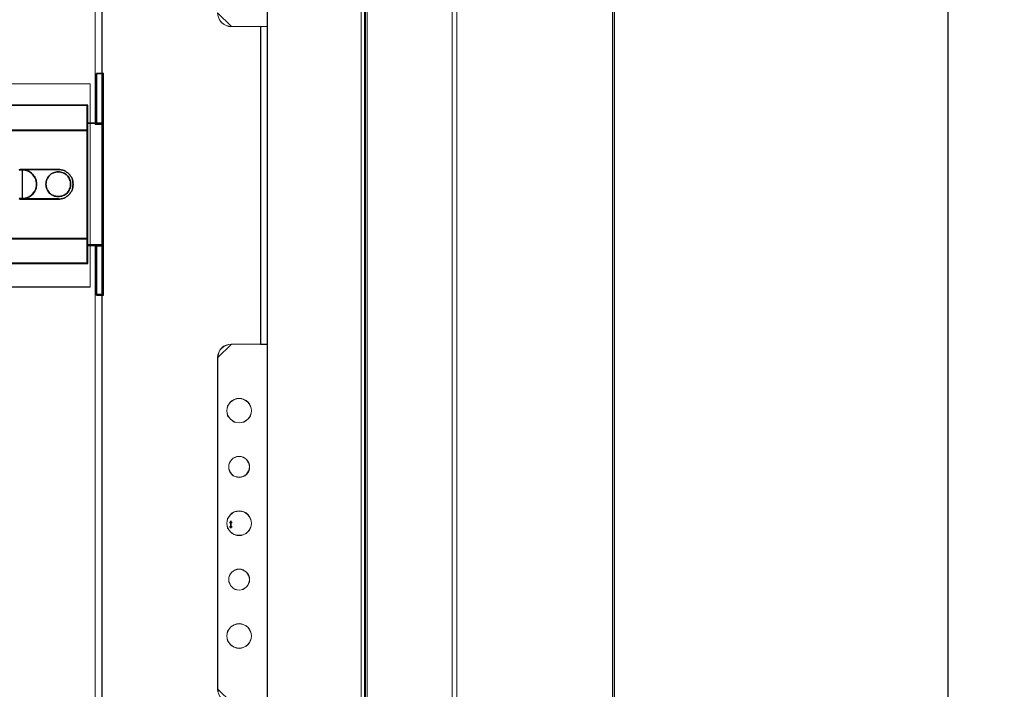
# Model space of a CAD drawing. Header units: millimetres. Extents: x -1290 to 1795, y -4192 to -1311.
# Tile 774 of 1056: x 1521 to 1565, y -2649 to -2619. Entities that reach past the tile are written whole.
import ezdxf

# ---------------------------------------------------------------- set-up
doc = ezdxf.new("R2010")
doc.units = ezdxf.units.MM
doc.layers.add('$EL_istn', color=7, linetype='Continuous', lineweight=15)
doc.layers.add('Aparatura', color=7, linetype='Continuous', lineweight=13)
doc.layers.add('30', color=7, linetype='Continuous')
doc.layers.add('51', color=7, linetype='Continuous')
doc.styles.get("Standard").update_dxf_attribs({"font": 'ARIALN.TTF', "width": 0.8})
doc.dimstyles.new('100', dxfattribs={"dimtxt": 15, "dimasz": 10, "dimexe": 1.25, "dimexo": 0.625, "dimtad": 1, "dimdec": 0, "dimtxsty": 'Standard', "dimblk": 'OBLIQUE', "dimcen": 2.5, "dimadec": 0, "dimazin": 0, "dimtfac": 1, "dimtdec": 0, "dimtmove": 0, "dimatfit": 3, "dimldrblk": 'NONE', "dimfxl": 1, "dimarcsym": 0})

# ---------------------------------------------------------------- blocks, each defined once
blk = doc.blocks.new('*U356')
at = {"layer": '51', "color": 254}
for points in [[(580.286061, -649.387551), (580.84643, -649.387551), (580.286061, -649.387551)], [(580.56356, -648.987186), (580.56356, -649.793302), (580.56356, -648.987186)]]:
    blk.add_lwpolyline(points, close=True, dxfattribs=at)
blk = doc.blocks.new('*U357')
at = {"layer": '30', "color": 7}
for points in [[(550.756595, -560.964328), (550.756595, -549.8726), (550.756595, -560.964328)], [(550.756595, -560.964328), (550.756595, -549.8726), (550.756595, -560.964328)], [(550.756595, -560.964328), (552.351766, -560.964328), (552.351766, -549.8726), (550.756595, -549.8726), (550.756595, -560.964328)], [(550.799562, -560.921239), (552.308799, -560.921239), (552.308799, -549.915689), (550.799562, -549.915689), (550.799562, -560.921239)], [(552.264041, -560.964328), (552.264041, -549.8726), (552.264041, -560.964328)], [(552.264041, -560.964328), (552.264041, -549.8726), (552.264041, -560.964328)], [(117.158256, -556.89784), (548.842747, -556.89784), (117.158256, -556.89784)], [(548.842747, -556.89784), (117.158256, -556.89784), (117.158256, -559.462541), (117.158256, -560.940033), (117.158256, -562.501155), (548.842747, -562.501155), (548.842747, -560.940033), (548.842747, -559.462541), (548.842747, -556.89784)], [(548.755022, -556.89784), (548.755022, -559.510087), (548.755022, -556.89784)], [(548.755022, -562.501155), (548.755022, -559.42391), (548.755022, -562.501155)], [(552.351766, -560.878151), (548.755022, -560.878151), (552.351766, -560.878151)], [(548.755022, -563.934054), (548.755022, -584.99501), (548.755022, -586.509197), (548.755022, -587.968322), (550.80629, -587.968322), (552.351766, -587.968322), (552.351766, -560.878151), (550.80629, -560.878151), (548.755022, -560.878151), (548.755022, -562.419868), (548.755022, -563.934054)], [(548.79799, -563.967422), (548.79799, -584.96138), (548.79799, -586.47075), (548.79799, -587.925233), (550.800248, -587.925233), (552.308799, -587.925233), (552.308799, -560.921239), (550.800248, -560.921239), (548.79799, -560.921239), (548.79799, -562.458052), (548.79799, -563.967422)], [(552.264041, -560.878151), (552.264041, -587.968322), (552.264041, -560.878151)], [(117.158256, -562.414978), (548.842747, -562.414978), (117.158256, -562.414978)], [(548.842747, -562.414978), (117.158256, -562.414978), (117.158256, -563.929666), (117.158256, -584.997598), (117.158256, -586.512286), (548.842747, -586.512286), (548.842747, -584.997598), (548.842747, -563.929666), (548.842747, -562.414978)], [(548.755022, -564.011052), (548.755022, -562.414978), (548.755022, -564.011052)], [(548.755022, -563.92308), (548.755022, -585.004184), (548.755022, -563.92308)], [(534.27853, -571.167353), (542.343902, -571.167353), (534.27853, -571.167353)], [(545.05802, -574.422339), (545.030166, -574.143508), (545.002311, -573.864678), (544.918748, -573.613731), (544.835185, -573.362784), (544.723767, -573.111836), (544.584495, -572.888772), (544.417369, -572.665708), (544.250242, -572.470527), (544.055262, -572.303229), (543.832426, -572.135931), (543.609591, -571.996516), (543.386756, -571.884983), (543.136066, -571.801334), (542.857522, -571.745568), (542.606833, -571.689802), (542.300434, -571.689802), (542.02189, -571.689802), (541.771201, -571.745568), (541.492657, -571.801334), (541.241967, -571.884983), (541.019132, -571.996516), (540.768442, -572.135931), (540.573461, -572.303229), (540.37848, -572.470527), (540.211354, -572.665708), (540.044228, -572.888772), (539.904956, -573.111836), (539.793538, -573.362784), (539.68212, -573.613731), (539.626412, -573.864678), (539.598557, -574.143508), (539.570703, -574.422339), (539.598557, -574.701169), (539.626412, -574.979999), (539.68212, -575.230946), (539.793538, -575.481893), (539.904956, -575.732841), (540.044228, -575.955905), (540.211354, -576.178969), (540.37848, -576.37415), (540.573461, -576.541448), (540.768442, -576.708747), (541.019132, -576.848162), (541.241967, -576.959694), (541.492657, -577.043343), (541.771201, -577.099109), (542.02189, -577.154875), (542.300434, -577.154875), (542.606833, -577.154875), (542.857522, -577.099109), (543.136066, -577.043343), (543.386756, -576.959694), (543.609591, -576.848162), (543.832426, -576.708747), (544.055262, -576.541448), (544.250242, -576.37415), (544.417369, -576.178969), (544.584495, -575.955905), (544.723767, -575.732841), (544.835185, -575.481893), (544.918748, -575.230946), (545.002311, -574.979999), (545.030166, -574.701169), (545.05802, -574.422339)], [(539.570703, -574.422339), (539.598557, -574.143508), (539.626412, -573.864678), (539.68212, -573.613731), (539.793538, -573.362784), (539.904956, -573.111836), (540.044228, -572.888772), (540.211354, -572.665708), (540.37848, -572.470527), (540.573461, -572.303229), (540.768442, -572.135931), (541.019132, -571.996516), (541.241967, -571.884983), (541.492657, -571.801334), (541.771201, -571.745568), (542.02189, -571.689802), (542.300434, -571.689802), (542.606833, -571.689802), (542.857522, -571.745568), (543.136066, -571.801334), (543.386756, -571.884983), (543.609591, -571.996516), (543.832426, -572.135931), (544.055262, -572.303229), (544.250242, -572.470527), (544.417369, -572.665708), (544.584495, -572.888772), (544.723767, -573.111836), (544.835185, -573.362784), (544.918748, -573.613731), (545.002311, -573.864678), (545.030166, -574.143508), (545.05802, -574.422339), (545.030166, -574.701169), (545.002311, -574.979999), (544.918748, -575.230946), (544.835185, -575.481893), (544.723767, -575.732841), (544.584495, -575.955905), (544.417369, -576.178969), (544.250242, -576.37415), (544.055262, -576.541448), (543.832426, -576.708747), (543.609591, -576.848162), (543.386756, -576.959694), (543.136066, -577.043343), (542.857522, -577.099109), (542.606833, -577.154875), (542.300434, -577.154875), (542.02189, -577.154875), (541.771201, -577.099109), (541.492657, -577.043343), (541.241967, -576.959694), (541.019132, -576.848162), (540.768442, -576.708747), (540.573461, -576.541448), (540.37848, -576.37415), (540.211354, -576.178969), (540.044228, -575.955905), (539.904956, -575.732841), (539.793538, -575.481893), (539.68212, -575.230946), (539.626412, -574.979999), (539.598557, -574.701169), (539.570703, -574.422339)], [(542.343902, -577.671938), (534.27853, -577.671938), (542.343902, -577.671938)], [(548.755022, -586.512286), (548.755022, -584.916212), (548.755022, -586.512286)], [(117.158256, -586.426108), (548.842747, -586.426108), (117.158256, -586.426108)], [(548.842747, -586.426108), (117.158256, -586.426108), (117.158256, -587.903375), (117.158256, -589.46426), (117.158256, -592.000698), (548.842747, -592.000698), (548.842747, -589.46426), (548.842747, -587.903375), (548.842747, -586.426108)], [(548.79978, -586.469197), (117.201224, -586.469197), (117.201224, -587.923626), (117.201224, -589.460382), (117.201224, -591.957609), (548.79978, -591.957609), (548.79978, -589.460382), (548.79978, -587.923626), (548.79978, -586.469197)], [(548.755022, -589.505149), (548.755022, -586.426108), (548.755022, -589.505149)], [(548.755022, -587.880349), (552.351766, -587.880349), (548.755022, -587.880349)], [(548.755022, -589.417176), (548.755022, -592.000698), (548.755022, -589.417176)], [(550.756595, -587.880349), (550.756595, -598.972077), (550.756595, -587.880349)], [(552.351766, -587.880349), (550.756595, -587.880349), (550.756595, -598.972077), (552.351766, -598.972077), (552.351766, -587.880349)], [(552.308799, -587.923438), (550.799562, -587.923438), (550.799562, -598.928988), (552.308799, -598.928988), (552.308799, -587.923438)], [(552.264041, -587.880349), (552.264041, -598.972077), (552.264041, -587.880349)], [(552.264041, -587.880349), (552.264041, -598.972077), (552.264041, -587.880349)], [(117.158256, -591.914521), (548.842747, -591.914521), (117.158256, -591.914521)]]:
    blk.add_lwpolyline(points, close=True, dxfattribs=at)
at = {"layer": '30', "color": 59}
for points in [[(552.351766, -549.8726), (550.756595, -549.8726), (552.351766, -549.8726)], [(548.79978, -556.940929), (117.201224, -556.940929), (117.201224, -559.466186), (117.201224, -560.920954), (117.201224, -562.458067), (548.79978, -562.458067), (548.79978, -560.920954), (548.79978, -559.466186), (548.79978, -556.940929)], [(550.756595, -598.884104), (552.351766, -598.884104), (550.756595, -598.884104)]]:
    blk.add_lwpolyline(points, close=True, dxfattribs=at)
at = {"layer": '30', "color": 7}
for points in [[(533.718838, -577.676461), (533.915878, -577.732094), (534.141066, -577.732094), (534.366255, -577.759911), (534.366255, -571.167353), (534.366255, -571.167353), (534.141066, -571.167353), (533.915878, -571.19517), (533.718838, -571.222986)], [(533.664157, -571.222986), (533.85721, -571.19517), (534.077842, -571.167353), (534.298474, -571.167353), (542.323958, -571.167353), (542.682485, -571.167353), (542.985853, -571.222986), (543.316801, -571.306436), (543.62017, -571.417703), (543.89596, -571.556787), (544.17175, -571.723687), (544.41996, -571.918404), (544.640592, -572.113121), (544.861224, -572.363471), (545.054277, -572.613821), (545.219751, -572.891988), (545.357646, -573.170155), (545.467962, -573.476139), (545.52312, -573.782123), (545.578278, -574.115923), (545.605857, -574.449724), (545.578278, -574.783524), (545.52312, -575.117324), (545.467962, -575.423308), (545.357646, -575.729292), (545.219751, -576.035275), (545.054277, -576.285626), (544.861224, -576.563793), (544.640592, -576.786326), (544.41996, -577.00886), (544.17175, -577.17576), (543.89596, -577.34266), (543.62017, -577.481744), (543.316801, -577.593011), (542.985853, -577.676461), (542.682485, -577.732094), (542.323958, -577.759911), (534.298474, -577.759911), (534.298474, -577.759911), (534.077842, -577.732094), (533.85721, -577.732094), (533.664157, -577.676461)], [(533.664157, -577.676461), (533.85721, -577.732094), (534.077842, -577.732094), (534.298474, -577.759911), (542.323958, -577.759911), (542.682485, -577.732094), (542.985853, -577.676461), (543.316801, -577.593011), (543.62017, -577.481744), (543.89596, -577.34266), (544.17175, -577.17576), (544.41996, -577.00886), (544.640592, -576.786326), (544.861224, -576.563793), (545.054277, -576.285626), (545.219751, -576.035275), (545.357646, -575.729292), (545.467962, -575.423308), (545.52312, -575.117324), (545.578278, -574.783524), (545.605857, -574.449724), (545.578278, -574.115923), (545.52312, -573.782123), (545.467962, -573.476139), (545.357646, -573.170155), (545.219751, -572.891988), (545.054277, -572.613821), (544.861224, -572.363471), (544.640592, -572.113121), (544.41996, -571.918404), (544.17175, -571.723687), (543.89596, -571.556787), (543.62017, -571.417703), (543.316801, -571.306436), (542.985853, -571.222986), (542.682485, -571.167353), (542.323958, -571.167353), (534.298474, -571.167353), (534.298474, -571.167353), (534.077842, -571.167353), (533.85721, -571.19517), (533.664157, -571.222986)], [(533.683071, -577.538207), (533.988833, -577.593848), (534.322392, -577.621668), (534.655952, -577.593848), (534.961714, -577.538207), (535.267477, -577.482567), (535.573239, -577.371286), (535.851205, -577.232185), (536.101375, -577.065263), (536.351544, -576.898342), (536.573917, -576.675779), (536.768493, -576.453217), (536.963069, -576.202835), (537.129849, -575.952453), (537.268832, -575.67425), (537.380018, -575.368227), (537.435611, -575.062205), (537.491204, -574.756182), (537.519001, -574.422339), (537.519001, -574.422339), (537.491204, -574.088496), (537.435611, -573.782473), (537.380018, -573.47645), (537.268832, -573.170427), (537.129849, -572.892224), (536.963069, -572.641842), (536.768493, -572.39146), (536.573917, -572.168898), (536.351544, -571.946336), (536.101375, -571.779414), (535.851205, -571.612493), (535.573239, -571.473391), (535.267477, -571.36211), (534.961714, -571.30647), (534.655952, -571.250829), (534.322392, -571.223009), (533.988833, -571.250829), (533.683071, -571.30647)], [(533.683071, -577.538207), (533.988833, -577.593848), (534.322392, -577.621668), (534.655952, -577.593848), (534.961714, -577.538207), (535.267477, -577.482567), (535.573239, -577.371286), (535.851205, -577.232185), (536.101375, -577.065263), (536.351544, -576.898342), (536.573917, -576.675779), (536.768493, -576.453217), (536.963069, -576.202835), (537.129849, -575.952453), (537.268832, -575.67425), (537.380018, -575.368227), (537.435611, -575.062205), (537.491204, -574.756182), (537.519001, -574.422339), (537.491204, -574.088496), (537.435611, -573.782473), (537.380018, -573.47645), (537.268832, -573.170427), (537.129849, -572.892224), (536.963069, -572.641842), (536.768493, -572.39146), (536.573917, -572.168898), (536.351544, -571.946336), (536.101375, -571.779414), (535.851205, -571.612493), (535.573239, -571.473391), (535.267477, -571.36211), (534.961714, -571.30647), (534.655952, -571.250829), (534.322392, -571.223009), (534.322392, -571.223009), (533.988833, -571.250829), (533.683071, -571.30647)], [(533.683071, -571.30647), (533.988833, -571.250829), (534.322392, -571.223009), (534.322392, -571.223009), (534.655952, -571.250829), (534.961714, -571.30647), (535.267477, -571.36211), (535.573239, -571.473391), (535.851205, -571.612493), (536.101375, -571.779414), (536.351544, -571.946336), (536.573917, -572.168898), (536.768493, -572.39146), (536.963069, -572.641842), (537.129849, -572.892224), (537.268832, -573.170427), (537.380018, -573.47645), (537.435611, -573.782473), (537.491204, -574.088496), (537.519001, -574.422339), (537.491204, -574.756182), (537.435611, -575.062205), (537.380018, -575.368227), (537.268832, -575.67425), (537.129849, -575.952453), (536.963069, -576.202835), (536.768493, -576.453217), (536.573917, -576.675779), (536.351544, -576.898342), (536.101375, -577.065263), (535.851205, -577.232185), (535.573239, -577.371286), (535.267477, -577.482567), (534.961714, -577.538207), (534.655952, -577.593848), (534.322392, -577.621668), (533.988833, -577.593848), (533.683071, -577.538207)], [(533.691664, -577.496243), (533.993317, -577.551134), (534.322392, -577.57858), (534.651468, -577.551134), (534.953121, -577.496243), (535.254773, -577.441352), (535.556426, -577.331569), (535.830655, -577.194342), (536.077462, -577.029668), (536.324269, -576.864995), (536.543653, -576.64543), (536.735613, -576.425866), (536.927574, -576.178855), (537.092112, -575.931845), (537.229227, -575.657389), (537.338919, -575.355488), (537.393764, -575.053587), (537.44861, -574.751685), (537.476033, -574.422339), (537.44861, -574.092992), (537.393764, -573.79109), (537.338919, -573.489189), (537.229227, -573.187288), (537.092112, -572.912832), (536.927574, -572.665822), (536.735613, -572.418812), (536.543653, -572.199247), (536.324269, -571.979683), (536.077462, -571.815009), (535.830655, -571.650336), (535.556426, -571.513108), (535.254773, -571.403325), (534.953121, -571.348434), (534.651468, -571.293543), (534.322392, -571.266098), (534.322392, -571.266098), (533.993317, -571.293543), (533.691664, -571.348434)]]:
    blk.add_lwpolyline(points, dxfattribs=at)
blk = doc.blocks.new('*U369')
at = {"layer": '51', "color": 254}
for points in [[(580.286061, -650.312161), (580.84643, -650.312161), (580.286061, -650.312161)], [(580.56356, -649.848958), (580.56356, -650.655075), (580.56356, -649.848958)]]:
    blk.add_lwpolyline(points, close=True, dxfattribs=at)
blk = doc.blocks.new('_Oblique')
at = {"color": 0, "linetype": 'ByBlock', "lineweight": -2}
blk.add_line((-0.5, -0.5), (0.5, 0.5), dxfattribs=at)
blk = doc.blocks.new('*D371')
at = {"layer": '$EL_istn', "color": 0, "linetype": 'Continuous', "lineweight": -2, "ltscale": 0.1}
for p, q in [((1539.231, -2500.055), (1563.455, -2500.055)), ((1562.205, -2500.055), (1562.205, -2692.454)), ((1540.632, -2692.454), (1563.455, -2692.454))]:
    blk.add_line(p, q, dxfattribs=at)
at = {"layer": 'Defpoints', "color": 0}
for p in [(1538.606, -2500.055), (1540.007, -2692.454), (1562.205, -2692.454)]:
    blk.add_point(p, dxfattribs=at)
at = {"layer": '$EL_istn', "color": 0, "linetype": 'ByBlock', "lineweight": -2, "xscale": 5, "yscale": 5, "zscale": 5}
for p, rotation in [((1562.205, -2500.055), 90), ((1562.205, -2692.454), 270)]:
    blk.add_blockref('_Oblique', p, dxfattribs=dict(at, rotation=rotation))
at = {"layer": '$EL_istn', "color": 0, "lineweight": 5, "insert": (1557.496, -2596.254), "char_height": 8, "attachment_point": 5, "rotation": 90}
blk.add_mtext('962', dxfattribs=at)
blk = doc.blocks.new('_None')

msp = doc.modelspace()

# ---------------------------------------------------------------- linework, layer by layer
at = {"layer": 'Aparatura', "color": 7, "lineweight": 13}
for points in [[(1414.284, -2691.042), (1414.284, -2678.186), (1414.548, -2678.186), (1414.548, -2678.186), (1414.548, -2514.25), (1414.284, -2514.25), (1414.284, -2501.443), (1414.717, -2500.421), (1415.679, -2500.048), (1429.49, -2500.048), (1429.49, -2500.313), (1532.466, -2500.313), (1532.466, -2500.048), (1546.277, -2500.048), (1547.239, -2500.421), (1547.672, -2501.443), (1547.672, -2514.25), (1547.408, -2514.25), (1547.408, -2678.186), (1547.672, -2678.186), (1547.672, -2691.042)], [(1414.284, -2691.042), (1414.284, -2678.186), (1414.548, -2678.186), (1414.548, -2678.186), (1414.548, -2514.25), (1414.284, -2514.25), (1414.284, -2501.443), (1414.717, -2500.421), (1415.679, -2500.048), (1429.49, -2500.048), (1429.49, -2500.313), (1532.466, -2500.313), (1532.466, -2500.048), (1546.277, -2500.048), (1547.239, -2500.421), (1547.672, -2501.443), (1547.672, -2514.25), (1547.408, -2514.25), (1547.408, -2678.186), (1547.672, -2678.186), (1547.672, -2691.042)], [(1414.29, -2691.036), (1414.29, -2678.181), (1414.555, -2678.181), (1414.555, -2678.181), (1414.555, -2514.256), (1414.29, -2514.256), (1414.29, -2501.449), (1414.723, -2500.427), (1415.686, -2500.055), (1429.495, -2500.055), (1429.495, -2500.319), (1532.461, -2500.319), (1532.461, -2500.055), (1546.271, -2500.055), (1547.233, -2500.427), (1547.666, -2501.449), (1547.666, -2514.256), (1547.401, -2514.256), (1547.401, -2678.181), (1547.666, -2678.181), (1547.666, -2691.036)], [(1536.375, -2681.223), (1536.375, -2511.346)], [(1536.436, -2511.287), (1536.436, -2681.198)], [(1536.171, -2511.444), (1536.171, -2680.884)], [(1547.329, -2678.229), (1547.329, -2514.352)], [(1524.672, -2603.001), (1524.672, -2619.381), (1524.672, -2619.585), (1524.672, -2621.281), (1524.672, -2623.481), (1524.672, -2628.881), (1524.672, -2632.777), (1524.672, -2632.97), (1524.672, -2649.349)], [(1524.679, -2603.001), (1524.679, -2619.379), (1524.679, -2619.583), (1524.679, -2621.279), (1524.679, -2623.479), (1524.679, -2628.878), (1524.679, -2632.774), (1524.679, -2632.967), (1524.679, -2649.345)], [(1529.857, -2618.772), (1529.905, -2618.868), (1529.978, -2618.964), (1530.075, -2619.036), (1530.184, -2619.096), (1530.293, -2619.133), (1530.414, -2619.145), (1531.611, -2619.145), (1531.72, -2619.145), (1532.023, -2619.145), (1532.023, -2603.487)], [(1529.827, -2648.611), (1529.815, -2648.491), (1529.815, -2633.821), (1529.827, -2633.7), (1529.863, -2633.592), (1529.911, -2633.484), (1529.983, -2633.4), (1530.08, -2633.316), (1530.188, -2633.267), (1530.296, -2633.231), (1530.416, -2633.219), (1531.607, -2633.219), (1531.716, -2633.219), (1531.716, -2619.138), (1531.607, -2619.138), (1530.416, -2619.138), (1530.296, -2619.126), (1530.188, -2619.09), (1530.08, -2619.03), (1529.983, -2618.958), (1529.911, -2618.861), (1529.863, -2618.765)], [(1529.83, -2648.616), (1529.818, -2648.495), (1529.818, -2633.824), (1529.83, -2633.703), (1529.866, -2633.595), (1529.914, -2633.487), (1529.987, -2633.403), (1530.083, -2633.319), (1530.192, -2633.271), (1530.3, -2633.234), (1530.42, -2633.222), (1531.614, -2633.222), (1531.722, -2633.222), (1531.722, -2619.14), (1531.614, -2619.14), (1530.42, -2619.14), (1530.3, -2619.128), (1530.192, -2619.092), (1530.083, -2619.032), (1529.987, -2618.96), (1529.914, -2618.863), (1529.866, -2618.767)], [(1437.795, -2630.682), (1437.795, -2621.676), (1524.161, -2621.676), (1524.161, -2630.682)], [(1437.795, -2630.681), (1524.161, -2630.681)], [(1532.023, -2649.099), (1532.023, -2633.465), (1532.023, -2633.213), (1531.72, -2633.213), (1531.611, -2633.213), (1531.611, -2633.213), (1530.414, -2633.213), (1530.293, -2633.225), (1530.184, -2633.261), (1530.075, -2633.309), (1529.978, -2633.393), (1529.905, -2633.477), (1529.857, -2633.586), (1529.821, -2633.694), (1529.809, -2633.814), (1529.809, -2648.497), (1529.821, -2648.617)]]:
    msp.add_lwpolyline(points, dxfattribs=at)
for points in [[(1540.213, -2685.583), (1540.213, -2506.854), (1540.213, -2685.583)], [(1540.418, -2685.583), (1540.418, -2506.854), (1540.418, -2685.583)], [(1536.436, -2511.287), (1426.667, -2511.287), (1426.582, -2511.287), (1425.52, -2511.287), (1425.52, -2681.198), (1536.436, -2681.198), (1536.436, -2511.287)], [(1425.635, -2680.884), (1535.26, -2680.884), (1535.344, -2680.884), (1536.321, -2680.884), (1536.321, -2511.444), (1425.635, -2511.444), (1425.635, -2680.884)], [(1536.375, -2514.352), (1536.375, -2678.229), (1546.259, -2678.229), (1547.329, -2678.229), (1547.329, -2514.352), (1546.259, -2514.352), (1536.375, -2514.352)], [(1536.375, -2514.352), (1536.375, -2678.229), (1546.259, -2678.229), (1547.329, -2678.229), (1547.329, -2514.352), (1546.259, -2514.352), (1536.375, -2514.352)], [(1547.394, -2678.187), (1547.394, -2514.25), (1547.394, -2678.187)], [(1524.371, -2598.893), (1524.371, -2602.791), (1524.371, -2602.996), (1524.371, -2619.383), (1524.371, -2619.587), (1524.371, -2621.284), (1524.371, -2623.485), (1524.685, -2623.485), (1524.685, -2621.284), (1524.685, -2619.587), (1524.685, -2619.383), (1524.685, -2602.996), (1524.685, -2602.791), (1524.685, -2598.893), (1524.371, -2598.893)], [(1524.378, -2598.9), (1524.378, -2602.796), (1524.378, -2603), (1524.378, -2619.378), (1524.378, -2619.583), (1524.378, -2621.278), (1524.378, -2623.479), (1524.679, -2623.479), (1524.679, -2621.278), (1524.679, -2619.583), (1524.679, -2619.378), (1524.679, -2603), (1524.679, -2602.796), (1524.679, -2598.9), (1524.378, -2598.9)], [(1524.371, -2619.385), (1524.371, -2602.994), (1524.371, -2619.385)], [(1524.672, -2619.385), (1524.672, -2602.994), (1524.672, -2619.385)], [(1532.01, -2603.235), (1532.01, -2619.145), (1532.01, -2603.235)], [(1529.809, -2618.53), (1529.821, -2618.641), (1529.858, -2618.764), (1529.907, -2618.862), (1529.981, -2618.96), (1530.079, -2619.034), (1530.189, -2619.095), (1530.3, -2619.132), (1530.423, -2619.145), (1529.809, -2618.53)], [(1530.41, -2619.131), (1531.614, -2619.131), (1530.41, -2619.131)], [(1532.023, -2619.131), (1531.601, -2619.131), (1532.023, -2619.131)], [(1531.709, -2619.131), (1531.709, -2633.226), (1531.709, -2619.131)], [(1531.709, -2619.131), (1531.709, -2633.226), (1532.023, -2633.226), (1532.023, -2619.131), (1531.709, -2619.131)], [(1531.715, -2619.138), (1531.715, -2633.22), (1532.016, -2633.22), (1532.016, -2619.138), (1531.715, -2619.138)], [(1532.01, -2619.131), (1532.01, -2633.478), (1532.01, -2619.131)], [(1524.371, -2619.372), (1524.371, -2619.59), (1524.371, -2619.372)], [(1524.371, -2619.576), (1524.371, -2621.285), (1524.371, -2619.576)], [(1524.672, -2619.372), (1524.672, -2619.59), (1524.672, -2619.372)], [(1524.672, -2619.576), (1524.672, -2621.285), (1524.672, -2619.576)], [(1524.371, -2623.485), (1524.371, -2621.272), (1524.371, -2623.485)], [(1524.371, -2623.485), (1524.371, -2621.272), (1524.371, -2623.485)], [(1524.672, -2623.485), (1524.672, -2621.272), (1524.672, -2623.485)], [(1524.672, -2623.485), (1524.672, -2621.272), (1524.672, -2623.485)], [(1437.795, -2621.676), (1524.161, -2621.676), (1524.161, -2630.682), (1437.795, -2630.682), (1437.795, -2621.676)], [(1524.371, -2628.872), (1524.371, -2632.781), (1524.371, -2628.872)], [(1524.371, -2628.872), (1524.371, -2631.073), (1524.371, -2628.872)], [(1524.685, -2649.349), (1524.685, -2632.962), (1524.685, -2632.77), (1524.685, -2628.872), (1524.371, -2628.872), (1524.371, -2632.77), (1524.371, -2632.962), (1524.371, -2649.349), (1524.371, -2649.554), (1524.371, -2651.25), (1524.371, -2653.452), (1524.685, -2653.452), (1524.685, -2651.25), (1524.685, -2649.554), (1524.685, -2649.349)], [(1524.672, -2628.872), (1524.672, -2631.073), (1524.672, -2628.872)], [(1524.672, -2628.872), (1524.672, -2632.781), (1524.672, -2628.872)], [(1524.679, -2649.345), (1524.679, -2632.967), (1524.679, -2632.774), (1524.679, -2628.878), (1524.378, -2628.878), (1524.378, -2632.774), (1524.378, -2632.967), (1524.378, -2649.345), (1524.378, -2649.549), (1524.378, -2651.245), (1524.378, -2653.445), (1524.679, -2653.445), (1524.679, -2651.245), (1524.679, -2649.549), (1524.679, -2649.345)], [(1524.371, -2632.768), (1524.371, -2632.973), (1524.371, -2632.768)], [(1524.672, -2632.768), (1524.672, -2632.973), (1524.672, -2632.768)], [(1524.371, -2649.351), (1524.371, -2632.96), (1524.371, -2649.351)], [(1524.672, -2649.351), (1524.672, -2632.96), (1524.672, -2649.351)], [(1530.423, -2633.213), (1530.3, -2633.225), (1530.189, -2633.262), (1530.079, -2633.311), (1529.981, -2633.397), (1529.907, -2633.483), (1529.858, -2633.594), (1529.821, -2633.704), (1529.809, -2633.827), (1530.423, -2633.213)], [(1530.41, -2633.213), (1531.614, -2633.213), (1530.41, -2633.213)], [(1532.023, -2633.213), (1531.601, -2633.213), (1532.023, -2633.213)], [(1532.01, -2633.213), (1532.01, -2649.099), (1532.01, -2633.213)], [(1529.809, -2633.814), (1529.809, -2648.497), (1529.809, -2633.814)], [(1531.313, -2636.166), (1531.301, -2636.056), (1531.264, -2635.959), (1531.216, -2635.861), (1531.155, -2635.776), (1531.07, -2635.715), (1530.972, -2635.666), (1530.875, -2635.63), (1530.765, -2635.618), (1530.656, -2635.63), (1530.546, -2635.666), (1530.461, -2635.715), (1530.376, -2635.776), (1530.315, -2635.861), (1530.254, -2635.959), (1530.23, -2636.056), (1530.217, -2636.166), (1530.23, -2636.275), (1530.254, -2636.385), (1530.315, -2636.47), (1530.376, -2636.543), (1530.461, -2636.604), (1530.546, -2636.665), (1530.656, -2636.689), (1530.765, -2636.701), (1530.875, -2636.689), (1530.972, -2636.665), (1531.07, -2636.604), (1531.155, -2636.543), (1531.216, -2636.47), (1531.264, -2636.385), (1531.301, -2636.275), (1531.313, -2636.166)], [(1530.765, -2635.618), (1530.875, -2635.63), (1530.972, -2635.666), (1531.07, -2635.715), (1531.155, -2635.776), (1531.216, -2635.861), (1531.264, -2635.959), (1531.301, -2636.056), (1531.313, -2636.166), (1531.301, -2636.275), (1531.264, -2636.385), (1531.216, -2636.47), (1531.155, -2636.543), (1531.07, -2636.604), (1530.972, -2636.665), (1530.875, -2636.689), (1530.765, -2636.701), (1530.656, -2636.689), (1530.546, -2636.665), (1530.461, -2636.604), (1530.376, -2636.543), (1530.315, -2636.47), (1530.254, -2636.385), (1530.23, -2636.275), (1530.217, -2636.166), (1530.23, -2636.056), (1530.254, -2635.959), (1530.315, -2635.861), (1530.376, -2635.776), (1530.461, -2635.715), (1530.546, -2635.666), (1530.656, -2635.63), (1530.765, -2635.618)], [(1531.313, -2636.166), (1531.301, -2636.056), (1531.264, -2635.959), (1531.216, -2635.861), (1531.155, -2635.776), (1531.07, -2635.715), (1530.972, -2635.666), (1530.875, -2635.63), (1530.765, -2635.618), (1530.656, -2635.63), (1530.546, -2635.666), (1530.461, -2635.715), (1530.376, -2635.776), (1530.315, -2635.861), (1530.254, -2635.959), (1530.23, -2636.056), (1530.217, -2636.166), (1530.23, -2636.275), (1530.254, -2636.385), (1530.315, -2636.47), (1530.376, -2636.543), (1530.461, -2636.604), (1530.546, -2636.665), (1530.656, -2636.689), (1530.765, -2636.701), (1530.875, -2636.689), (1530.972, -2636.665), (1531.07, -2636.604), (1531.155, -2636.543), (1531.216, -2636.47), (1531.264, -2636.385), (1531.301, -2636.275), (1531.313, -2636.166)], [(1531.307, -2636.165), (1531.295, -2636.057), (1531.259, -2635.961), (1531.21, -2635.865), (1531.15, -2635.781), (1531.066, -2635.72), (1530.97, -2635.672), (1530.874, -2635.636), (1530.765, -2635.624), (1530.657, -2635.636), (1530.549, -2635.672), (1530.464, -2635.72), (1530.38, -2635.781), (1530.32, -2635.865), (1530.26, -2635.961), (1530.236, -2636.057), (1530.224, -2636.165), (1530.236, -2636.274), (1530.26, -2636.382), (1530.32, -2636.466), (1530.38, -2636.538), (1530.464, -2636.598), (1530.549, -2636.659), (1530.657, -2636.683), (1530.765, -2636.695), (1530.874, -2636.683), (1530.97, -2636.659), (1531.066, -2636.598), (1531.15, -2636.538), (1531.21, -2636.466), (1531.259, -2636.382), (1531.295, -2636.274), (1531.307, -2636.165)], [(1531.229, -2638.654), (1531.217, -2638.557), (1531.192, -2638.471), (1531.144, -2638.398), (1531.095, -2638.325), (1531.022, -2638.264), (1530.948, -2638.227), (1530.851, -2638.191), (1530.765, -2638.191), (1530.668, -2638.191), (1530.582, -2638.227), (1530.497, -2638.264), (1530.436, -2638.325), (1530.375, -2638.398), (1530.338, -2638.471), (1530.302, -2638.557), (1530.302, -2638.654), (1530.302, -2638.752), (1530.338, -2638.837), (1530.375, -2638.911), (1530.436, -2638.984), (1530.497, -2639.045), (1530.582, -2639.081), (1530.668, -2639.106), (1530.765, -2639.118), (1530.851, -2639.106), (1530.948, -2639.081), (1531.022, -2639.045), (1531.095, -2638.984), (1531.144, -2638.911), (1531.192, -2638.837), (1531.217, -2638.752), (1531.229, -2638.654)], [(1530.765, -2638.191), (1530.851, -2638.191), (1530.948, -2638.227), (1531.022, -2638.264), (1531.095, -2638.325), (1531.144, -2638.398), (1531.192, -2638.471), (1531.217, -2638.557), (1531.229, -2638.654), (1531.217, -2638.752), (1531.192, -2638.837), (1531.144, -2638.911), (1531.095, -2638.984), (1531.022, -2639.045), (1530.948, -2639.081), (1530.851, -2639.106), (1530.765, -2639.118), (1530.668, -2639.106), (1530.582, -2639.081), (1530.497, -2639.045), (1530.436, -2638.984), (1530.375, -2638.911), (1530.338, -2638.837), (1530.302, -2638.752), (1530.302, -2638.654), (1530.302, -2638.557), (1530.338, -2638.471), (1530.375, -2638.398), (1530.436, -2638.325), (1530.497, -2638.264), (1530.582, -2638.227), (1530.668, -2638.191), (1530.765, -2638.191)], [(1531.229, -2638.654), (1531.217, -2638.557), (1531.192, -2638.471), (1531.144, -2638.398), (1531.095, -2638.325), (1531.022, -2638.264), (1530.948, -2638.227), (1530.851, -2638.191), (1530.765, -2638.191), (1530.668, -2638.191), (1530.582, -2638.227), (1530.497, -2638.264), (1530.436, -2638.325), (1530.375, -2638.398), (1530.338, -2638.471), (1530.302, -2638.557), (1530.302, -2638.654), (1530.302, -2638.752), (1530.338, -2638.837), (1530.375, -2638.911), (1530.436, -2638.984), (1530.497, -2639.045), (1530.582, -2639.081), (1530.668, -2639.106), (1530.765, -2639.118), (1530.851, -2639.106), (1530.948, -2639.081), (1531.022, -2639.045), (1531.095, -2638.984), (1531.144, -2638.911), (1531.192, -2638.837), (1531.217, -2638.752), (1531.229, -2638.654)], [(1531.223, -2638.654), (1531.21, -2638.558), (1531.186, -2638.474), (1531.138, -2638.402), (1531.09, -2638.33), (1531.018, -2638.27), (1530.946, -2638.233), (1530.849, -2638.197), (1530.765, -2638.197), (1530.669, -2638.197), (1530.585, -2638.233), (1530.501, -2638.27), (1530.44, -2638.33), (1530.38, -2638.402), (1530.344, -2638.474), (1530.308, -2638.558), (1530.308, -2638.654), (1530.308, -2638.751), (1530.344, -2638.835), (1530.38, -2638.907), (1530.44, -2638.979), (1530.501, -2639.039), (1530.585, -2639.075), (1530.669, -2639.099), (1530.765, -2639.112), (1530.849, -2639.099), (1530.946, -2639.075), (1531.018, -2639.039), (1531.09, -2638.979), (1531.138, -2638.907), (1531.186, -2638.835), (1531.21, -2638.751), (1531.223, -2638.654)], [(1531.313, -2641.156), (1531.301, -2641.046), (1531.264, -2640.937), (1531.216, -2640.852), (1531.155, -2640.766), (1531.07, -2640.693), (1530.972, -2640.645), (1530.875, -2640.62), (1530.765, -2640.608), (1530.656, -2640.62), (1530.546, -2640.645), (1530.461, -2640.693), (1530.376, -2640.766), (1530.315, -2640.852), (1530.254, -2640.937), (1530.23, -2641.046), (1530.217, -2641.156), (1530.23, -2641.265), (1530.254, -2641.363), (1530.315, -2641.46), (1530.376, -2641.533), (1530.461, -2641.606), (1530.546, -2641.655), (1530.656, -2641.691), (1530.765, -2641.691), (1530.875, -2641.691), (1530.972, -2641.655), (1531.07, -2641.606), (1531.155, -2641.533), (1531.216, -2641.46), (1531.264, -2641.363), (1531.301, -2641.265), (1531.313, -2641.156)], [(1530.765, -2640.608), (1530.875, -2640.62), (1530.972, -2640.645), (1531.07, -2640.693), (1531.155, -2640.766), (1531.216, -2640.852), (1531.264, -2640.937), (1531.301, -2641.046), (1531.313, -2641.156), (1531.301, -2641.265), (1531.264, -2641.363), (1531.216, -2641.46), (1531.155, -2641.533), (1531.07, -2641.606), (1530.972, -2641.655), (1530.875, -2641.691), (1530.765, -2641.691), (1530.656, -2641.691), (1530.546, -2641.655), (1530.461, -2641.606), (1530.376, -2641.533), (1530.315, -2641.46), (1530.254, -2641.363), (1530.23, -2641.265), (1530.217, -2641.156), (1530.23, -2641.046), (1530.254, -2640.937), (1530.315, -2640.852), (1530.376, -2640.766), (1530.461, -2640.693), (1530.546, -2640.645), (1530.656, -2640.62), (1530.765, -2640.608)], [(1531.313, -2641.156), (1531.301, -2641.046), (1531.264, -2640.937), (1531.216, -2640.852), (1531.155, -2640.766), (1531.07, -2640.693), (1530.972, -2640.645), (1530.875, -2640.62), (1530.765, -2640.608), (1530.656, -2640.62), (1530.546, -2640.645), (1530.461, -2640.693), (1530.376, -2640.766), (1530.315, -2640.852), (1530.254, -2640.937), (1530.23, -2641.046), (1530.217, -2641.156), (1530.23, -2641.265), (1530.254, -2641.363), (1530.315, -2641.46), (1530.376, -2641.533), (1530.461, -2641.606), (1530.546, -2641.655), (1530.656, -2641.691), (1530.765, -2641.691), (1530.875, -2641.691), (1530.972, -2641.655), (1531.07, -2641.606), (1531.155, -2641.533), (1531.216, -2641.46), (1531.264, -2641.363), (1531.301, -2641.265), (1531.313, -2641.156)], [(1531.307, -2641.156), (1531.295, -2641.047), (1531.259, -2640.939), (1531.21, -2640.855), (1531.15, -2640.771), (1531.066, -2640.698), (1530.97, -2640.65), (1530.874, -2640.626), (1530.765, -2640.614), (1530.657, -2640.626), (1530.549, -2640.65), (1530.464, -2640.698), (1530.38, -2640.771), (1530.32, -2640.855), (1530.26, -2640.939), (1530.236, -2641.047), (1530.224, -2641.156), (1530.236, -2641.264), (1530.26, -2641.36), (1530.32, -2641.456), (1530.38, -2641.529), (1530.464, -2641.601), (1530.549, -2641.649), (1530.657, -2641.685), (1530.765, -2641.685), (1530.874, -2641.685), (1530.97, -2641.649), (1531.066, -2641.601), (1531.15, -2641.529), (1531.21, -2641.456), (1531.259, -2641.36), (1531.295, -2641.264), (1531.307, -2641.156)], [(1531.229, -2643.645), (1531.217, -2643.559), (1531.192, -2643.462), (1531.144, -2643.389), (1531.095, -2643.315), (1531.022, -2643.267), (1530.948, -2643.218), (1530.851, -2643.193), (1530.765, -2643.181), (1530.668, -2643.193), (1530.582, -2643.218), (1530.497, -2643.267), (1530.436, -2643.315), (1530.375, -2643.389), (1530.338, -2643.462), (1530.302, -2643.559), (1530.302, -2643.645), (1530.302, -2643.742), (1530.338, -2643.828), (1530.375, -2643.913), (1530.436, -2643.974), (1530.497, -2644.035), (1530.582, -2644.084), (1530.668, -2644.108), (1530.765, -2644.12), (1530.851, -2644.108), (1530.948, -2644.084), (1531.022, -2644.035), (1531.095, -2643.974), (1531.144, -2643.913), (1531.192, -2643.828), (1531.217, -2643.742), (1531.229, -2643.645)], [(1530.765, -2643.181), (1530.851, -2643.193), (1530.948, -2643.218), (1531.022, -2643.267), (1531.095, -2643.315), (1531.144, -2643.389), (1531.192, -2643.462), (1531.217, -2643.559), (1531.229, -2643.645), (1531.217, -2643.742), (1531.192, -2643.828), (1531.144, -2643.913), (1531.095, -2643.974), (1531.022, -2644.035), (1530.948, -2644.084), (1530.851, -2644.108), (1530.765, -2644.12), (1530.668, -2644.108), (1530.582, -2644.084), (1530.497, -2644.035), (1530.436, -2643.974), (1530.375, -2643.913), (1530.338, -2643.828), (1530.302, -2643.742), (1530.302, -2643.645), (1530.302, -2643.559), (1530.338, -2643.462), (1530.375, -2643.389), (1530.436, -2643.315), (1530.497, -2643.267), (1530.582, -2643.218), (1530.668, -2643.193), (1530.765, -2643.181)], [(1530.765, -2643.181), (1530.668, -2643.193), (1530.582, -2643.218), (1530.497, -2643.267), (1530.436, -2643.315), (1530.375, -2643.389), (1530.338, -2643.462), (1530.302, -2643.559), (1530.302, -2643.645), (1530.302, -2643.742), (1530.338, -2643.828), (1530.375, -2643.913), (1530.436, -2643.974), (1530.497, -2644.035), (1530.582, -2644.084), (1530.668, -2644.108), (1530.765, -2644.12), (1530.851, -2644.108), (1530.948, -2644.084), (1531.022, -2644.035), (1531.095, -2643.974), (1531.144, -2643.913), (1531.192, -2643.828), (1531.217, -2643.742), (1531.229, -2643.645), (1531.217, -2643.559), (1531.192, -2643.462), (1531.144, -2643.389), (1531.095, -2643.315), (1531.022, -2643.267), (1530.948, -2643.218), (1530.851, -2643.193), (1530.765, -2643.181)], [(1530.765, -2643.188), (1530.669, -2643.2), (1530.585, -2643.224), (1530.501, -2643.272), (1530.44, -2643.32), (1530.38, -2643.392), (1530.344, -2643.464), (1530.308, -2643.561), (1530.308, -2643.645), (1530.308, -2643.741), (1530.344, -2643.825), (1530.38, -2643.91), (1530.44, -2643.97), (1530.501, -2644.03), (1530.585, -2644.078), (1530.669, -2644.102), (1530.765, -2644.114), (1530.849, -2644.102), (1530.946, -2644.078), (1531.018, -2644.03), (1531.09, -2643.97), (1531.138, -2643.91), (1531.186, -2643.825), (1531.21, -2643.741), (1531.223, -2643.645), (1531.21, -2643.561), (1531.186, -2643.464), (1531.138, -2643.392), (1531.09, -2643.32), (1531.018, -2643.272), (1530.946, -2643.224), (1530.849, -2643.2), (1530.765, -2643.188)], [(1531.313, -2646.146), (1531.301, -2646.037), (1531.264, -2645.939), (1531.216, -2645.842), (1531.155, -2645.757), (1531.07, -2645.696), (1530.972, -2645.647), (1530.875, -2645.611), (1530.765, -2645.599), (1530.656, -2645.611), (1530.546, -2645.647), (1530.461, -2645.696), (1530.376, -2645.757), (1530.315, -2645.842), (1530.254, -2645.939), (1530.23, -2646.037), (1530.217, -2646.146), (1530.23, -2646.256), (1530.254, -2646.365), (1530.315, -2646.45), (1530.376, -2646.535), (1530.461, -2646.596), (1530.546, -2646.645), (1530.656, -2646.682), (1530.765, -2646.694), (1530.875, -2646.682), (1530.972, -2646.645), (1531.07, -2646.596), (1531.155, -2646.535), (1531.216, -2646.45), (1531.264, -2646.365), (1531.301, -2646.256), (1531.313, -2646.146)], [(1530.765, -2645.599), (1530.875, -2645.611), (1530.972, -2645.647), (1531.07, -2645.696), (1531.155, -2645.757), (1531.216, -2645.842), (1531.264, -2645.939), (1531.301, -2646.037), (1531.313, -2646.146), (1531.301, -2646.256), (1531.264, -2646.365), (1531.216, -2646.45), (1531.155, -2646.535), (1531.07, -2646.596), (1530.972, -2646.645), (1530.875, -2646.682), (1530.765, -2646.694), (1530.656, -2646.682), (1530.546, -2646.645), (1530.461, -2646.596), (1530.376, -2646.535), (1530.315, -2646.45), (1530.254, -2646.365), (1530.23, -2646.256), (1530.217, -2646.146), (1530.23, -2646.037), (1530.254, -2645.939), (1530.315, -2645.842), (1530.376, -2645.757), (1530.461, -2645.696), (1530.546, -2645.647), (1530.656, -2645.611), (1530.765, -2645.599)], [(1531.313, -2646.146), (1531.301, -2646.037), (1531.264, -2645.939), (1531.216, -2645.842), (1531.155, -2645.757), (1531.07, -2645.696), (1530.972, -2645.647), (1530.875, -2645.611), (1530.765, -2645.599), (1530.656, -2645.611), (1530.546, -2645.647), (1530.461, -2645.696), (1530.376, -2645.757), (1530.315, -2645.842), (1530.254, -2645.939), (1530.23, -2646.037), (1530.217, -2646.146), (1530.23, -2646.256), (1530.254, -2646.365), (1530.315, -2646.45), (1530.376, -2646.535), (1530.461, -2646.596), (1530.546, -2646.645), (1530.656, -2646.682), (1530.765, -2646.694), (1530.875, -2646.682), (1530.972, -2646.645), (1531.07, -2646.596), (1531.155, -2646.535), (1531.216, -2646.45), (1531.264, -2646.365), (1531.301, -2646.256), (1531.313, -2646.146)], [(1531.307, -2646.146), (1531.295, -2646.038), (1531.259, -2645.941), (1531.21, -2645.845), (1531.15, -2645.761), (1531.066, -2645.701), (1530.97, -2645.653), (1530.874, -2645.617), (1530.765, -2645.605), (1530.657, -2645.617), (1530.549, -2645.653), (1530.464, -2645.701), (1530.38, -2645.761), (1530.32, -2645.845), (1530.26, -2645.941), (1530.236, -2646.038), (1530.224, -2646.146), (1530.236, -2646.254), (1530.26, -2646.362), (1530.32, -2646.447), (1530.38, -2646.531), (1530.464, -2646.591), (1530.549, -2646.639), (1530.657, -2646.675), (1530.765, -2646.687), (1530.874, -2646.675), (1530.97, -2646.639), (1531.066, -2646.591), (1531.15, -2646.531), (1531.21, -2646.447), (1531.259, -2646.362), (1531.295, -2646.254), (1531.307, -2646.146)], [(1529.809, -2648.484), (1529.821, -2648.607), (1529.858, -2648.718), (1529.907, -2648.828), (1529.981, -2648.927), (1530.079, -2649), (1530.189, -2649.05), (1530.3, -2649.086), (1530.423, -2649.099), (1529.809, -2648.484)]]:
    msp.add_lwpolyline(points, close=True, dxfattribs=at)

# ---------------------------------------------------------------- block references
at = {"layer": 'Aparatura', "color": 7, "lineweight": 13, "xscale": 0.2, "yscale": 0.2, "zscale": 0.2}
for name in ['*U356', '*U357', '*U369']:
    msp.add_blockref(name, (1414.278, -2511.242), dxfattribs=at)

# ---------------------------------------------------------------- dimensions: what is measured, and where the dimension line sits
at = {"layer": '$EL_istn', "linetype": 'Continuous', "lineweight": 5, "ltscale": 0.1}
dim = msp.add_linear_dim(base=(1562.205, -2692.454), p1=(1538.606, -2500.055), p2=(1540.007, -2692.454), angle=90, dimstyle='100', override={"dimtxt": 8, "dimasz": 5, "dimlfac": 5, "dimtxsty": 'Standard', "dimldrblk": 'None', "dimfxl": 35}, dxfattribs=at)
dim.commit()
dim.dimension.update_dxf_attribs({"geometry": '*D371', "text_midpoint": (1557.496, -2596.254)})

doc.saveas('drawing.dxf')
